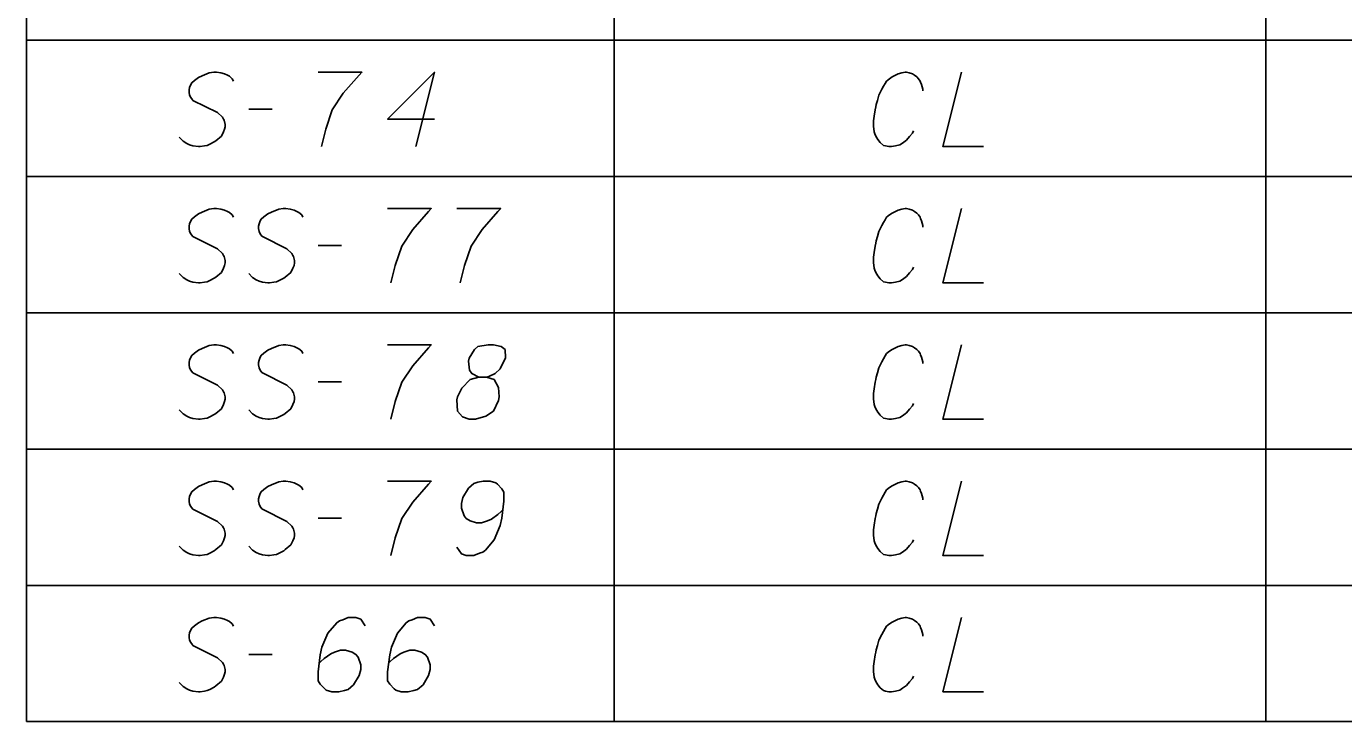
# Model space of a CAD drawing. Extents: x 2074207 to 2076812, y 516372 to 523312.
# Drawn here: x 2076260.6 to 2076345.6, y 518192.9 to 518237.8 of the extents above; entities that cross this region are included whole.
import ezdxf

# ---------------------------------------------------------------- set-up
doc = ezdxf.new("R2010")
doc.units = 0
for name, color, linetype in [('Prop DirtTable_ Soil Test Results - Outline (Major)', 7, 'Continuous'), ('Prop DirtTable_ Soil Test Results - Outline (Minor)', 7, 'Continuous'), ('Prop DirtTable_ Soil Test Results - Tx (Sample Data)', 7, 'Continuous')]:
    doc.layers.add(name, color=color, linetype=linetype)

msp = doc.modelspace()

# ---------------------------------------------------------------- linework, layer by layer
at = {"layer": 'Prop DirtTable_ Soil Test Results - Outline (Major)'}
for p, q in [((2076260.609, 518245.699), (2076260.609, 518236.899)), ((2076260.609, 518236.899), (2076260.609, 518228.099)), ((2076260.609, 518228.099), (2076260.609, 518219.299)), ((2076260.609, 518219.299), (2076260.609, 518210.499)), ((2076260.609, 518210.499), (2076260.609, 518201.699)), ((2076260.609, 518201.699), (2076260.609, 518192.899)), ((2076260.609, 518192.899), (2076811.903, 518192.899))]:
    msp.add_line(p, q, dxfattribs=at)
at = {"layer": 'Prop DirtTable_ Soil Test Results - Outline (Minor)'}
for p, q in [((2076298.546, 518245.699), (2076298.546, 518236.899)), ((2076340.594, 518245.699), (2076340.594, 518236.899)), ((2076260.609, 518236.899), (2076811.903, 518236.899)), ((2076260.609, 518236.899), (2076811.903, 518236.899)), ((2076298.546, 518236.899), (2076298.546, 518228.099)), ((2076340.594, 518236.899), (2076340.594, 518228.099)), ((2076260.609, 518228.099), (2076811.903, 518228.099)), ((2076260.609, 518228.099), (2076811.903, 518228.099)), ((2076298.546, 518228.099), (2076298.546, 518219.299)), ((2076340.594, 518228.099), (2076340.594, 518219.299)), ((2076260.609, 518219.299), (2076811.903, 518219.299)), ((2076260.609, 518219.299), (2076811.903, 518219.299)), ((2076298.546, 518219.299), (2076298.546, 518210.499)), ((2076340.594, 518219.299), (2076340.594, 518210.499)), ((2076260.609, 518210.499), (2076811.903, 518210.499)), ((2076260.609, 518210.499), (2076811.903, 518210.499)), ((2076298.546, 518210.499), (2076298.546, 518201.699)), ((2076340.594, 518210.499), (2076340.594, 518201.699)), ((2076260.609, 518201.699), (2076811.903, 518201.699)), ((2076260.609, 518201.699), (2076811.903, 518201.699)), ((2076298.546, 518201.699), (2076298.546, 518192.899)), ((2076340.594, 518201.699), (2076340.594, 518192.899)), ((2076260.609, 518192.899), (2076811.903, 518192.899))]:
    msp.add_line(p, q, dxfattribs=at)
at = {"layer": 'Prop DirtTable_ Soil Test Results - Tx (Sample Data)'}
for points in [[(2076273.968, 518234.258), (2076273.897, 518234.409), (2076273.721, 518234.561), (2076273.58, 518234.636), (2076273.403, 518234.712), (2076273.157, 518234.787), (2076272.874, 518234.825), (2076272.698, 518234.825), (2076272.416, 518234.787), (2076271.957, 518234.598), (2076271.71, 518234.485), (2076271.463, 518234.296), (2076271.287, 518234.145), (2076271.216, 518234.031), (2076271.146, 518233.842), (2076271.111, 518233.691), (2076271.111, 518233.54), (2076271.146, 518233.351), (2076271.216, 518233.2), (2076271.322, 518233.049), (2076271.358, 518233.011), (2076272.945, 518232.217), (2076273.262, 518231.915), (2076273.333, 518231.802), (2076273.368, 518231.726), (2076273.439, 518231.461), (2076273.439, 518231.31), (2076273.403, 518231.159), (2076273.333, 518230.97), (2076273.192, 518230.705), (2076272.839, 518230.403), (2076272.733, 518230.328), (2076272.451, 518230.176), (2076272.275, 518230.101), (2076272.098, 518230.063), (2076271.816, 518230.025), (2076271.71, 518230.025), (2076271.358, 518230.063), (2076271.146, 518230.139), (2076270.969, 518230.214), (2076270.723, 518230.365), (2076270.476, 518230.63)], [(2076279.436, 518234.825), (2076282.258, 518234.825), (2076282.081, 518234.636), (2076281.058, 518233.465), (2076280.353, 518232.406), (2076279.929, 518231.159), (2076279.647, 518230.025)], [(2076286.949, 518231.802), (2076283.916, 518231.802), (2076286.949, 518234.825), (2076285.75, 518230.025)], [(2076318.45, 518233.616), (2076318.45, 518233.729), (2076318.415, 518233.88), (2076318.38, 518234.031), (2076318.309, 518234.183), (2076318.274, 518234.258), (2076318.168, 518234.409), (2076318.062, 518234.523), (2076317.921, 518234.636), (2076317.78, 518234.712), (2076317.569, 518234.787), (2076317.392, 518234.825), (2076317.322, 518234.825), (2076317.11, 518234.787), (2076316.863, 518234.712), (2076316.687, 518234.636), (2076316.475, 518234.523), (2076316.299, 518234.409), (2076316.122, 518234.258), (2076316.016, 518234.107), (2076315.911, 518233.918), (2076315.805, 518233.729), (2076315.628, 518233.351), (2076315.523, 518233.011), (2076315.452, 518232.746), (2076315.417, 518232.595), (2076315.381, 518232.406), (2076315.311, 518231.991), (2076315.276, 518231.688), (2076315.276, 518231.348), (2076315.311, 518230.97), (2076315.381, 518230.781), (2076315.487, 518230.592), (2076315.558, 518230.479), (2076315.699, 518230.29), (2076315.911, 518230.101), (2076316.052, 518230.063), (2076316.263, 518230.025), (2076316.404, 518230.025), (2076316.44, 518230.025), (2076316.687, 518230.063), (2076316.969, 518230.139), (2076317.145, 518230.252), (2076317.392, 518230.441), (2076317.604, 518230.668), (2076317.78, 518230.894), (2076317.851, 518231.046)], [(2076320.955, 518234.825), (2076319.756, 518230.025), (2076322.366, 518230.025)], [(2076274.956, 518232.444), (2076276.472, 518232.444)], [(2076273.968, 518225.458), (2076273.897, 518225.609), (2076273.721, 518225.761), (2076273.58, 518225.836), (2076273.403, 518225.912), (2076273.157, 518225.987), (2076272.874, 518226.025), (2076272.698, 518226.025), (2076272.416, 518225.987), (2076271.957, 518225.798), (2076271.71, 518225.685), (2076271.463, 518225.496), (2076271.287, 518225.345), (2076271.216, 518225.231), (2076271.146, 518225.042), (2076271.111, 518224.891), (2076271.111, 518224.74), (2076271.146, 518224.551), (2076271.216, 518224.4), (2076271.322, 518224.249), (2076271.358, 518224.211), (2076272.945, 518223.417), (2076273.262, 518223.115), (2076273.333, 518223.002), (2076273.368, 518222.926), (2076273.439, 518222.661), (2076273.439, 518222.51), (2076273.403, 518222.359), (2076273.333, 518222.17), (2076273.192, 518221.905), (2076272.839, 518221.603), (2076272.733, 518221.528), (2076272.451, 518221.376), (2076272.275, 518221.301), (2076272.098, 518221.263), (2076271.816, 518221.225), (2076271.71, 518221.225), (2076271.358, 518221.263), (2076271.146, 518221.339), (2076270.969, 518221.414), (2076270.723, 518221.565), (2076270.476, 518221.83)], [(2076278.448, 518225.458), (2076278.377, 518225.609), (2076278.201, 518225.761), (2076278.06, 518225.836), (2076277.883, 518225.912), (2076277.637, 518225.987), (2076277.354, 518226.025), (2076277.178, 518226.025), (2076276.896, 518225.987), (2076276.437, 518225.798), (2076276.19, 518225.685), (2076275.943, 518225.496), (2076275.767, 518225.345), (2076275.696, 518225.231), (2076275.626, 518225.042), (2076275.591, 518224.891), (2076275.591, 518224.74), (2076275.626, 518224.551), (2076275.696, 518224.4), (2076275.802, 518224.249), (2076275.838, 518224.211), (2076277.425, 518223.417), (2076277.742, 518223.115), (2076277.813, 518223.002), (2076277.848, 518222.926), (2076277.919, 518222.661), (2076277.919, 518222.51), (2076277.883, 518222.359), (2076277.813, 518222.17), (2076277.672, 518221.905), (2076277.319, 518221.603), (2076277.213, 518221.528), (2076276.931, 518221.376), (2076276.755, 518221.301), (2076276.578, 518221.263), (2076276.296, 518221.225), (2076276.19, 518221.225), (2076275.838, 518221.263), (2076275.626, 518221.339), (2076275.449, 518221.414), (2076275.203, 518221.565), (2076274.956, 518221.83)], [(2076283.916, 518226.025), (2076286.738, 518226.025), (2076286.561, 518225.836), (2076285.538, 518224.665), (2076284.833, 518223.606), (2076284.409, 518222.359), (2076284.127, 518221.225)], [(2076288.396, 518226.025), (2076291.218, 518226.025), (2076291.041, 518225.836), (2076290.018, 518224.665), (2076289.313, 518223.606), (2076288.889, 518222.359), (2076288.607, 518221.225)], [(2076318.45, 518224.816), (2076318.45, 518224.929), (2076318.415, 518225.08), (2076318.38, 518225.231), (2076318.309, 518225.383), (2076318.274, 518225.458), (2076318.168, 518225.609), (2076318.062, 518225.723), (2076317.921, 518225.836), (2076317.78, 518225.912), (2076317.569, 518225.987), (2076317.392, 518226.025), (2076317.322, 518226.025), (2076317.11, 518225.987), (2076316.863, 518225.912), (2076316.687, 518225.836), (2076316.475, 518225.723), (2076316.299, 518225.609), (2076316.122, 518225.458), (2076316.016, 518225.307), (2076315.911, 518225.118), (2076315.805, 518224.929), (2076315.628, 518224.551), (2076315.523, 518224.211), (2076315.452, 518223.946), (2076315.417, 518223.795), (2076315.381, 518223.606), (2076315.311, 518223.191), (2076315.276, 518222.888), (2076315.276, 518222.548), (2076315.311, 518222.17), (2076315.381, 518221.981), (2076315.487, 518221.792), (2076315.558, 518221.679), (2076315.699, 518221.49), (2076315.911, 518221.301), (2076316.052, 518221.263), (2076316.263, 518221.225), (2076316.404, 518221.225), (2076316.44, 518221.225), (2076316.687, 518221.263), (2076316.969, 518221.339), (2076317.145, 518221.452), (2076317.392, 518221.641), (2076317.604, 518221.868), (2076317.78, 518222.094), (2076317.851, 518222.246)], [(2076320.955, 518226.025), (2076319.756, 518221.225), (2076322.366, 518221.225)], [(2076279.436, 518223.644), (2076280.952, 518223.644)], [(2076273.968, 518216.658), (2076273.897, 518216.809), (2076273.721, 518216.961), (2076273.58, 518217.036), (2076273.403, 518217.112), (2076273.157, 518217.187), (2076272.874, 518217.225), (2076272.698, 518217.225), (2076272.416, 518217.187), (2076271.957, 518216.998), (2076271.71, 518216.885), (2076271.463, 518216.696), (2076271.287, 518216.545), (2076271.216, 518216.431), (2076271.146, 518216.242), (2076271.111, 518216.091), (2076271.111, 518215.94), (2076271.146, 518215.751), (2076271.216, 518215.6), (2076271.322, 518215.449), (2076271.358, 518215.411), (2076272.945, 518214.617), (2076273.262, 518214.315), (2076273.333, 518214.202), (2076273.368, 518214.126), (2076273.439, 518213.861), (2076273.439, 518213.71), (2076273.403, 518213.559), (2076273.333, 518213.37), (2076273.192, 518213.105), (2076272.839, 518212.803), (2076272.733, 518212.728), (2076272.451, 518212.576), (2076272.275, 518212.501), (2076272.098, 518212.463), (2076271.816, 518212.425), (2076271.71, 518212.425), (2076271.358, 518212.463), (2076271.146, 518212.539), (2076270.969, 518212.614), (2076270.723, 518212.765), (2076270.476, 518213.03)], [(2076278.448, 518216.658), (2076278.377, 518216.809), (2076278.201, 518216.961), (2076278.06, 518217.036), (2076277.883, 518217.112), (2076277.637, 518217.187), (2076277.354, 518217.225), (2076277.178, 518217.225), (2076276.896, 518217.187), (2076276.437, 518216.998), (2076276.19, 518216.885), (2076275.943, 518216.696), (2076275.767, 518216.545), (2076275.696, 518216.431), (2076275.626, 518216.242), (2076275.591, 518216.091), (2076275.591, 518215.94), (2076275.626, 518215.751), (2076275.696, 518215.6), (2076275.802, 518215.449), (2076275.838, 518215.411), (2076277.425, 518214.617), (2076277.742, 518214.315), (2076277.813, 518214.202), (2076277.848, 518214.126), (2076277.919, 518213.861), (2076277.919, 518213.71), (2076277.883, 518213.559), (2076277.813, 518213.37), (2076277.672, 518213.105), (2076277.319, 518212.803), (2076277.213, 518212.728), (2076276.931, 518212.576), (2076276.755, 518212.501), (2076276.578, 518212.463), (2076276.296, 518212.425), (2076276.19, 518212.425), (2076275.838, 518212.463), (2076275.626, 518212.539), (2076275.449, 518212.614), (2076275.203, 518212.765), (2076274.956, 518213.03)], [(2076283.916, 518217.225), (2076286.738, 518217.225), (2076286.561, 518217.036), (2076285.538, 518215.865), (2076284.833, 518214.806), (2076284.409, 518213.559), (2076284.127, 518212.425)], [(2076289.807, 518215.146), (2076290.3, 518215.146), (2076290.442, 518215.184), (2076290.865, 518215.373), (2076291.182, 518215.676), (2076291.535, 518216.394), (2076291.5, 518216.923), (2076291.253, 518217.112), (2076290.759, 518217.225), (2076290.406, 518217.225), (2076289.736, 518217.112), (2076289.524, 518216.923), (2076289.172, 518216.356), (2076289.136, 518216.167), (2076289.207, 518215.6), (2076289.348, 518215.373), (2076289.807, 518215.146), (2076289.242, 518214.995), (2076288.713, 518214.428), (2076288.431, 518213.861), (2076288.396, 518213.672), (2076288.431, 518212.954), (2076288.748, 518212.576), (2076289.172, 518212.425), (2076289.595, 518212.425), (2076290.265, 518212.614), (2076290.759, 518212.954), (2076291.077, 518213.635), (2076291.112, 518213.861), (2076291.077, 518214.466), (2076290.794, 518214.995), (2076290.3, 518215.146)], [(2076318.45, 518216.016), (2076318.45, 518216.129), (2076318.415, 518216.28), (2076318.38, 518216.431), (2076318.309, 518216.583), (2076318.274, 518216.658), (2076318.168, 518216.809), (2076318.062, 518216.923), (2076317.921, 518217.036), (2076317.78, 518217.112), (2076317.569, 518217.187), (2076317.392, 518217.225), (2076317.322, 518217.225), (2076317.11, 518217.187), (2076316.863, 518217.112), (2076316.687, 518217.036), (2076316.475, 518216.923), (2076316.299, 518216.809), (2076316.122, 518216.658), (2076316.016, 518216.507), (2076315.911, 518216.318), (2076315.805, 518216.129), (2076315.628, 518215.751), (2076315.523, 518215.411), (2076315.452, 518215.146), (2076315.417, 518214.995), (2076315.381, 518214.806), (2076315.311, 518214.391), (2076315.276, 518214.088), (2076315.276, 518213.748), (2076315.311, 518213.37), (2076315.381, 518213.181), (2076315.487, 518212.992), (2076315.558, 518212.879), (2076315.699, 518212.69), (2076315.911, 518212.501), (2076316.052, 518212.463), (2076316.263, 518212.425), (2076316.404, 518212.425), (2076316.44, 518212.425), (2076316.687, 518212.463), (2076316.969, 518212.539), (2076317.145, 518212.652), (2076317.392, 518212.841), (2076317.604, 518213.068), (2076317.78, 518213.294), (2076317.851, 518213.446)], [(2076320.955, 518217.225), (2076319.756, 518212.425), (2076322.366, 518212.425)], [(2076279.436, 518214.844), (2076280.952, 518214.844)], [(2076273.968, 518207.858), (2076273.897, 518208.009), (2076273.721, 518208.161), (2076273.58, 518208.236), (2076273.403, 518208.312), (2076273.157, 518208.387), (2076272.874, 518208.425), (2076272.698, 518208.425), (2076272.416, 518208.387), (2076271.957, 518208.198), (2076271.71, 518208.085), (2076271.463, 518207.896), (2076271.287, 518207.745), (2076271.216, 518207.631), (2076271.146, 518207.442), (2076271.111, 518207.291), (2076271.111, 518207.14), (2076271.146, 518206.951), (2076271.216, 518206.8), (2076271.322, 518206.649), (2076271.358, 518206.611), (2076272.945, 518205.817), (2076273.262, 518205.515), (2076273.333, 518205.402), (2076273.368, 518205.326), (2076273.439, 518205.061), (2076273.439, 518204.91), (2076273.403, 518204.759), (2076273.333, 518204.57), (2076273.192, 518204.305), (2076272.839, 518204.003), (2076272.733, 518203.928), (2076272.451, 518203.776), (2076272.275, 518203.701), (2076272.098, 518203.663), (2076271.816, 518203.625), (2076271.71, 518203.625), (2076271.358, 518203.663), (2076271.146, 518203.739), (2076270.969, 518203.814), (2076270.723, 518203.965), (2076270.476, 518204.23)], [(2076278.448, 518207.858), (2076278.377, 518208.009), (2076278.201, 518208.161), (2076278.06, 518208.236), (2076277.883, 518208.312), (2076277.637, 518208.387), (2076277.354, 518208.425), (2076277.178, 518208.425), (2076276.896, 518208.387), (2076276.437, 518208.198), (2076276.19, 518208.085), (2076275.943, 518207.896), (2076275.767, 518207.745), (2076275.696, 518207.631), (2076275.626, 518207.442), (2076275.591, 518207.291), (2076275.591, 518207.14), (2076275.626, 518206.951), (2076275.696, 518206.8), (2076275.802, 518206.649), (2076275.838, 518206.611), (2076277.425, 518205.817), (2076277.742, 518205.515), (2076277.813, 518205.402), (2076277.848, 518205.326), (2076277.919, 518205.061), (2076277.919, 518204.91), (2076277.883, 518204.759), (2076277.813, 518204.57), (2076277.672, 518204.305), (2076277.319, 518204.003), (2076277.213, 518203.928), (2076276.931, 518203.776), (2076276.755, 518203.701), (2076276.578, 518203.663), (2076276.296, 518203.625), (2076276.19, 518203.625), (2076275.838, 518203.663), (2076275.626, 518203.739), (2076275.449, 518203.814), (2076275.203, 518203.965), (2076274.956, 518204.23)], [(2076283.916, 518208.425), (2076286.738, 518208.425), (2076286.561, 518208.236), (2076285.538, 518207.065), (2076284.833, 518206.006), (2076284.409, 518204.759), (2076284.127, 518203.625)], [(2076288.396, 518204.154), (2076288.678, 518203.739), (2076288.995, 518203.625), (2076289.489, 518203.625), (2076289.842, 518203.776), (2076290.054, 518203.852), (2076290.23, 518203.965), (2076290.794, 518204.646), (2076291.182, 518205.553), (2076291.288, 518206.044), (2076291.429, 518207.14), (2076291.429, 518207.707), (2076291.288, 518207.934), (2076291.006, 518208.236), (2076290.9, 518208.312), (2076290.547, 518208.425), (2076290.089, 518208.425), (2076289.736, 518208.35), (2076289.489, 518208.274), (2076289.136, 518207.972), (2076288.784, 518207.367), (2076288.678, 518206.989), (2076288.678, 518206.687), (2076288.854, 518206.195), (2076288.995, 518206.006), (2076289.242, 518205.855), (2076289.666, 518205.742), (2076289.983, 518205.742), (2076290.371, 518205.855), (2076290.618, 518205.968), (2076291.041, 518206.271), (2076291.253, 518206.46), (2076291.359, 518206.573)], [(2076318.45, 518207.216), (2076318.45, 518207.329), (2076318.415, 518207.48), (2076318.38, 518207.631), (2076318.309, 518207.783), (2076318.274, 518207.858), (2076318.168, 518208.009), (2076318.062, 518208.123), (2076317.921, 518208.236), (2076317.78, 518208.312), (2076317.569, 518208.387), (2076317.392, 518208.425), (2076317.322, 518208.425), (2076317.11, 518208.387), (2076316.863, 518208.312), (2076316.687, 518208.236), (2076316.475, 518208.123), (2076316.299, 518208.009), (2076316.122, 518207.858), (2076316.016, 518207.707), (2076315.911, 518207.518), (2076315.805, 518207.329), (2076315.628, 518206.951), (2076315.523, 518206.611), (2076315.452, 518206.346), (2076315.417, 518206.195), (2076315.381, 518206.006), (2076315.311, 518205.591), (2076315.276, 518205.288), (2076315.276, 518204.948), (2076315.311, 518204.57), (2076315.381, 518204.381), (2076315.487, 518204.192), (2076315.558, 518204.079), (2076315.699, 518203.89), (2076315.911, 518203.701), (2076316.052, 518203.663), (2076316.263, 518203.625), (2076316.404, 518203.625), (2076316.44, 518203.625), (2076316.687, 518203.663), (2076316.969, 518203.739), (2076317.145, 518203.852), (2076317.392, 518204.041), (2076317.604, 518204.268), (2076317.78, 518204.494), (2076317.851, 518204.646)], [(2076320.955, 518208.425), (2076319.756, 518203.625), (2076322.366, 518203.625)], [(2076279.436, 518206.044), (2076280.952, 518206.044)], [(2076273.968, 518199.058), (2076273.897, 518199.209), (2076273.721, 518199.361), (2076273.58, 518199.436), (2076273.403, 518199.512), (2076273.157, 518199.587), (2076272.874, 518199.625), (2076272.698, 518199.625), (2076272.416, 518199.587), (2076271.957, 518199.398), (2076271.71, 518199.285), (2076271.463, 518199.096), (2076271.287, 518198.945), (2076271.216, 518198.831), (2076271.146, 518198.642), (2076271.111, 518198.491), (2076271.111, 518198.34), (2076271.146, 518198.151), (2076271.216, 518198), (2076271.322, 518197.849), (2076271.358, 518197.811), (2076272.945, 518197.017), (2076273.262, 518196.715), (2076273.333, 518196.602), (2076273.368, 518196.526), (2076273.439, 518196.261), (2076273.439, 518196.11), (2076273.403, 518195.959), (2076273.333, 518195.77), (2076273.192, 518195.505), (2076272.839, 518195.203), (2076272.733, 518195.128), (2076272.451, 518194.976), (2076272.275, 518194.901), (2076272.098, 518194.863), (2076271.816, 518194.825), (2076271.71, 518194.825), (2076271.358, 518194.863), (2076271.146, 518194.939), (2076270.969, 518195.014), (2076270.723, 518195.165), (2076270.476, 518195.43)], [(2076282.469, 518199.096), (2076282.187, 518199.512), (2076281.87, 518199.625), (2076281.376, 518199.625), (2076281.023, 518199.474), (2076280.811, 518199.398), (2076280.635, 518199.285), (2076280.071, 518198.605), (2076279.683, 518197.698), (2076279.577, 518197.206), (2076279.436, 518196.11), (2076279.436, 518195.543), (2076279.577, 518195.317), (2076279.859, 518195.014), (2076279.965, 518194.939), (2076280.318, 518194.825), (2076280.776, 518194.825), (2076281.129, 518194.901), (2076281.376, 518194.976), (2076281.729, 518195.279), (2076282.081, 518195.883), (2076282.187, 518196.261), (2076282.187, 518196.564), (2076282.011, 518197.055), (2076281.87, 518197.244), (2076281.623, 518197.395), (2076281.199, 518197.509), (2076280.882, 518197.509), (2076280.494, 518197.395), (2076280.247, 518197.282), (2076279.824, 518196.98), (2076279.612, 518196.791), (2076279.506, 518196.677)], [(2076286.949, 518199.096), (2076286.667, 518199.512), (2076286.35, 518199.625), (2076285.856, 518199.625), (2076285.503, 518199.474), (2076285.291, 518199.398), (2076285.115, 518199.285), (2076284.551, 518198.605), (2076284.163, 518197.698), (2076284.057, 518197.206), (2076283.916, 518196.11), (2076283.916, 518195.543), (2076284.057, 518195.317), (2076284.339, 518195.014), (2076284.445, 518194.939), (2076284.798, 518194.825), (2076285.256, 518194.825), (2076285.609, 518194.901), (2076285.856, 518194.976), (2076286.209, 518195.279), (2076286.561, 518195.883), (2076286.667, 518196.261), (2076286.667, 518196.564), (2076286.491, 518197.055), (2076286.35, 518197.244), (2076286.103, 518197.395), (2076285.679, 518197.509), (2076285.362, 518197.509), (2076284.974, 518197.395), (2076284.727, 518197.282), (2076284.304, 518196.98), (2076284.092, 518196.791), (2076283.986, 518196.677)], [(2076318.45, 518198.416), (2076318.45, 518198.529), (2076318.415, 518198.68), (2076318.38, 518198.831), (2076318.309, 518198.983), (2076318.274, 518199.058), (2076318.168, 518199.209), (2076318.062, 518199.323), (2076317.921, 518199.436), (2076317.78, 518199.512), (2076317.569, 518199.587), (2076317.392, 518199.625), (2076317.322, 518199.625), (2076317.11, 518199.587), (2076316.863, 518199.512), (2076316.687, 518199.436), (2076316.475, 518199.323), (2076316.299, 518199.209), (2076316.122, 518199.058), (2076316.016, 518198.907), (2076315.911, 518198.718), (2076315.805, 518198.529), (2076315.628, 518198.151), (2076315.523, 518197.811), (2076315.452, 518197.546), (2076315.417, 518197.395), (2076315.381, 518197.206), (2076315.311, 518196.791), (2076315.276, 518196.488), (2076315.276, 518196.148), (2076315.311, 518195.77), (2076315.381, 518195.581), (2076315.487, 518195.392), (2076315.558, 518195.279), (2076315.699, 518195.09), (2076315.911, 518194.901), (2076316.052, 518194.863), (2076316.263, 518194.825), (2076316.404, 518194.825), (2076316.44, 518194.825), (2076316.687, 518194.863), (2076316.969, 518194.939), (2076317.145, 518195.052), (2076317.392, 518195.241), (2076317.604, 518195.468), (2076317.78, 518195.694), (2076317.851, 518195.846)], [(2076320.955, 518199.625), (2076319.756, 518194.825), (2076322.366, 518194.825)], [(2076274.956, 518197.244), (2076276.472, 518197.244)]]:
    msp.add_lwpolyline(points, dxfattribs=at)

doc.saveas('drawing.dxf')
